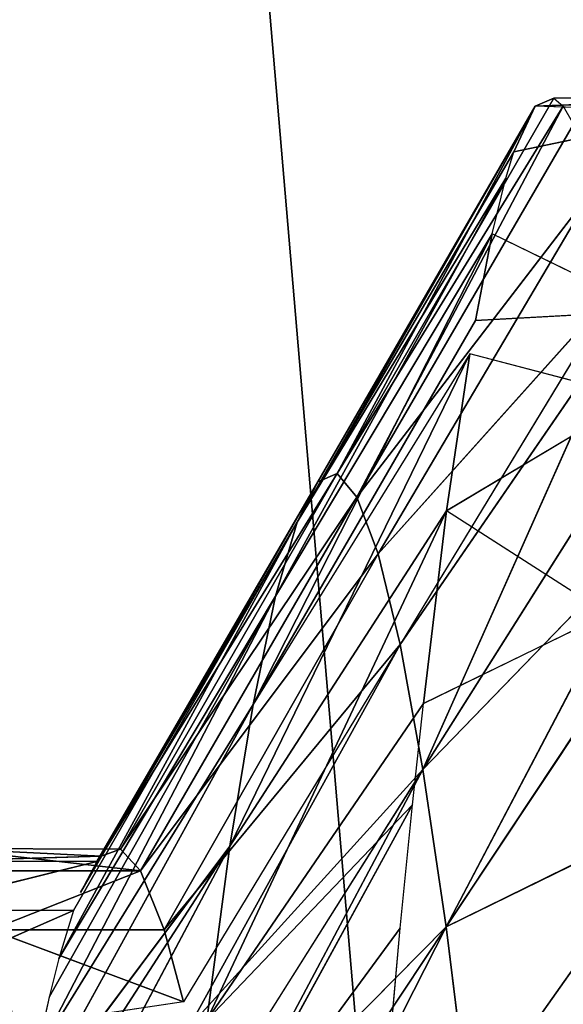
# Model space of a CAD drawing. Extents: x 143 to 263, y -61 to 82.
# Tile 573 of 656: x 247.626 to 247.9, y 73.725 to 74.222. Entities that reach past the tile are written whole.
import ezdxf

# ---------------------------------------------------------------- set-up
doc = ezdxf.new("R2010")
doc.units = 0
doc.header["$LTSCALE"] = 25.4
doc.layers.get('0').update_dxf_attribs({"color": 13, "linetype": 'CONTINUOUS'})

# ---------------------------------------------------------------- blocks, each defined once
blk = doc.blocks.new('ICE-BALL-8126_STL')
at = {"color": 41}
for p, q in [((8.05095, 44.12009, 94.99371), (8.05051, 44.03174, 94.97762)), ((8.05095, 44.12009, 94.99371), (8.05455, 44.02238, 94.79984)), ((8.05751, 44.10782, 94.76192), (8.05455, 44.02238, 94.79984)), ((8.05751, 44.10782, 94.76192), (8.0776, 44.01164, 94.60598)), ((8.46856, 43.97747, 95.80139), (8.40904, 44.09857, 96.06045)), ((8.46856, 43.97747, 95.80139), (8.40904, 44.09857, 96.06045)), ((8.5636, 43.98919, 95.9509), (8.40904, 44.09857, 96.06045)), ((8.5636, 43.98919, 95.9509), (8.40904, 44.09857, 96.06045)), ((8.30377, 44.08684, 95.89484), (8.46856, 43.97747, 95.80139)), ((8.30377, 44.08684, 95.89484), (8.46856, 43.97747, 95.80139)), ((8.15779, 44.08055, 94.29356), (8.11901, 44.0007, 94.41875)), ((8.15779, 44.08055, 94.29356), (8.16259, 43.9922, 94.2799)), ((8.26862, 44.08243, 95.83003), (8.46856, 43.97747, 95.80139)), ((8.26862, 44.08243, 95.83003), (8.46856, 43.97747, 95.80139)), ((8.26862, 44.08243, 95.83003), (8.38906, 43.96575, 95.64315)), ((8.26862, 44.08243, 95.83003), (8.38906, 43.96575, 95.64315)), ((8.21572, 44.07512, 95.71957), (8.38906, 43.96575, 95.64315)), ((8.21572, 44.07512, 95.71957), (8.38906, 43.96575, 95.64315)), ((8.20153, 44.07333, 94.17924), (8.17948, 43.98933, 94.23418)), ((8.20153, 44.07333, 94.17924), (8.25871, 43.97768, 94.05518)), ((8.16259, 44.06661, 95.58593), (8.38906, 43.96575, 95.64315)), ((8.16259, 44.06661, 95.58593), (8.38906, 43.96575, 95.64315)), ((8.16259, 44.06661, 95.58593), (8.32616, 43.95422, 95.47864)), ((8.14605, 44.0636, 95.53736), (8.32616, 43.95422, 95.47864)), ((8.14605, 44.0636, 95.53736), (8.2804, 43.94305, 95.31044)), ((8.14605, 44.0636, 95.53736), (8.2804, 43.94305, 95.31044)), ((8.31068, 44.05864, 93.9589), (8.25871, 43.97768, 94.05518)), ((8.31068, 44.05864, 93.9589), (8.35578, 43.96594, 93.88455)), ((8.2518, 43.93239, 95.14116), (8.09536, 44.05243, 95.35107)), ((8.2518, 43.93239, 95.14116), (8.09536, 44.05243, 95.35107)), ((8.2804, 43.94305, 95.31044), (8.09536, 44.05243, 95.35107)), ((8.2804, 43.94305, 95.31044), (8.09536, 44.05243, 95.35107)), ((8.05455, 44.03644, 95.06599), (8.06369, 44.04177, 95.16357)), ((8.06369, 44.04177, 95.16357), (8.2518, 43.93239, 95.14116)), ((8.06369, 44.04177, 95.16357), (8.2518, 43.93239, 95.14116)), ((8.05051, 44.03174, 94.97762), (8.05455, 44.03644, 95.06599)), ((8.05455, 44.03644, 95.06599), (8.2518, 43.93239, 95.14116)), ((8.05455, 44.03644, 95.06599), (8.2518, 43.93239, 95.14116)), ((8.05455, 44.03644, 95.06599), (8.23991, 43.92236, 94.97327)), ((8.05455, 44.03644, 95.06599), (8.23991, 43.92236, 94.97327)), ((8.05455, 44.02238, 94.79984), (8.05051, 44.03174, 94.97762)), ((8.05455, 44.02238, 94.79984), (8.05051, 44.03174, 94.97762)), ((8.23991, 43.92236, 94.97327), (8.05051, 44.03174, 94.97762)), ((8.23991, 43.92236, 94.97327), (8.05051, 44.03174, 94.97762)), ((8.0776, 44.01164, 94.60598), (8.05455, 44.02238, 94.79984)), ((8.24398, 43.91264, 94.80664), (8.05455, 44.02238, 94.79984)), ((8.23991, 43.92236, 94.97327), (8.05455, 44.02238, 94.79984)), ((8.0776, 44.01164, 94.60598), (8.05455, 44.02238, 94.79984)), ((8.26436, 43.90227, 94.63774), (8.05455, 44.02238, 94.79984)), ((8.26436, 43.90227, 94.63774), (8.05455, 44.02238, 94.79984)), ((8.24398, 43.91264, 94.80664), (8.05455, 44.02238, 94.79984)), ((8.23991, 43.92236, 94.97327), (8.05455, 44.02238, 94.79984)), ((8.0776, 44.01164, 94.60598), (8.26436, 43.90227, 94.63774)), ((8.09079, 44.00763, 94.53618), (8.0776, 44.01164, 94.60598)), ((8.0776, 44.01164, 94.60598), (8.26436, 43.90227, 94.63774)), ((8.09079, 44.00763, 94.53618), (8.26436, 43.90227, 94.63774)), ((8.09079, 44.00763, 94.53618), (8.26436, 43.90227, 94.63774)), ((8.09079, 44.00763, 94.53618), (8.30175, 43.89133, 94.4687)), ((8.11901, 44.0007, 94.41875), (8.09079, 44.00763, 94.53618)), ((8.09079, 44.00763, 94.53618), (8.30175, 43.89133, 94.4687)), ((8.16259, 43.9922, 94.2799), (8.11901, 44.0007, 94.41875)), ((8.11901, 44.0007, 94.41875), (8.30175, 43.89133, 94.4687)), ((8.11901, 44.0007, 94.41875), (8.30175, 43.89133, 94.4687)), ((8.16259, 43.9922, 94.2799), (8.11901, 44.0007, 94.41875)), ((8.16259, 43.9922, 94.2799), (8.35635, 43.87996, 94.30206)), ((8.25871, 43.97768, 94.05518), (8.17948, 43.98933, 94.23418)), ((8.17948, 43.98933, 94.23418), (8.35635, 43.87996, 94.30206)), ((8.17948, 43.98933, 94.23418), (8.42788, 43.86831, 94.14045)), ((8.25871, 43.97768, 94.05518), (8.17948, 43.98933, 94.23418)), ((8.17948, 43.98933, 94.23418), (8.42788, 43.86831, 94.14045)), ((8.5636, 43.98919, 95.9509), (8.46856, 43.97747, 95.80139)), ((8.5636, 43.98919, 95.9509), (8.46856, 43.97747, 95.80139)), ((8.35578, 43.96594, 93.88455), (8.25871, 43.97768, 94.05518)), ((8.35578, 43.96594, 93.88455), (8.25871, 43.97768, 94.05518)), ((8.51552, 43.85657, 93.9864), (8.25871, 43.97768, 94.05518)), ((8.51552, 43.85657, 93.9864), (8.25871, 43.97768, 94.05518)), ((8.42788, 43.86831, 94.14045), (8.25871, 43.97768, 94.05518)), ((8.42788, 43.86831, 94.14045), (8.25871, 43.97768, 94.05518)), ((8.38906, 43.96575, 95.64315), (8.46856, 43.97747, 95.80139)), ((8.38906, 43.96575, 95.64315), (8.46856, 43.97747, 95.80139)), ((8.46856, 43.97747, 95.80139), (8.58667, 43.86065, 95.61913)), ((8.63335, 43.86809, 95.70794), (8.46856, 43.97747, 95.80139)), ((8.63335, 43.86809, 95.70794), (8.46856, 43.97747, 95.80139)), ((8.67247, 43.87374, 95.77319), (8.46856, 43.97747, 95.80139)), ((8.67247, 43.87374, 95.77319), (8.46856, 43.97747, 95.80139)), ((8.46856, 43.97747, 95.80139), (8.58667, 43.86065, 95.61913)), ((8.38906, 43.96575, 95.64315), (8.32616, 43.95422, 95.47864)), ((8.38906, 43.96575, 95.64315), (8.32616, 43.95422, 95.47864)), ((8.35578, 43.96594, 93.88455), (8.51552, 43.85657, 93.9864)), ((8.40691, 43.96046, 93.80838), (8.35578, 43.96594, 93.88455)), ((8.35578, 43.96594, 93.88455), (8.51552, 43.85657, 93.9864)), ((8.56241, 43.85637, 95.56673), (8.38906, 43.96575, 95.64315)), ((8.38906, 43.96575, 95.64315), (8.51891, 43.84771, 95.45708)), ((8.38906, 43.96575, 95.64315), (8.51891, 43.84771, 95.45708)), ((8.38906, 43.96575, 95.64315), (8.58667, 43.86065, 95.61913)), ((8.40691, 43.96046, 93.80838), (8.51552, 43.85657, 93.9864)), ((8.40691, 43.96046, 93.80838), (8.51552, 43.85657, 93.9864)), ((8.40691, 43.96046, 93.80838), (8.61797, 43.8449, 93.84225)), ((8.46925, 43.95427, 93.72489), (8.40691, 43.96046, 93.80838)), ((8.40691, 43.96046, 93.80838), (8.61797, 43.8449, 93.84225)), ((8.32616, 43.95422, 95.47864), (8.2804, 43.94305, 95.31044)), ((8.32616, 43.95422, 95.47864), (8.2804, 43.94305, 95.31044)), ((8.32616, 43.95422, 95.47864), (8.51891, 43.84771, 95.45708)), ((8.32616, 43.95422, 95.47864), (8.50627, 43.84485, 95.41991)), ((8.32616, 43.95422, 95.47864), (8.47006, 43.83517, 95.29023)), ((8.32616, 43.95422, 95.47864), (8.47006, 43.83517, 95.29023)), ((8.57487, 43.94474, 93.60193), (8.46925, 43.95427, 93.72489)), ((8.61797, 43.8449, 93.84225), (8.46925, 43.95427, 93.72489)), ((8.61797, 43.8449, 93.84225), (8.46925, 43.95427, 93.72489)), ((8.2804, 43.94305, 95.31044), (8.2518, 43.93239, 95.14116)), ((8.2804, 43.94305, 95.31044), (8.2518, 43.93239, 95.14116)), ((8.2804, 43.94305, 95.31044), (8.47006, 43.83517, 95.29023)), ((8.2804, 43.94305, 95.31044), (8.47006, 43.83517, 95.29023)), ((8.2804, 43.94305, 95.31044), (8.44028, 43.82323, 95.12179)), ((8.2804, 43.94305, 95.31044), (8.44028, 43.82323, 95.12179)), ((8.23991, 43.92236, 94.97327), (8.2518, 43.93239, 95.14116)), ((8.23991, 43.92236, 94.97327), (8.2518, 43.93239, 95.14116)), ((8.2518, 43.93239, 95.14116), (8.44028, 43.82323, 95.12179)), ((8.2518, 43.93239, 95.14116), (8.44028, 43.82323, 95.12179)), ((8.2518, 43.93239, 95.14116), (8.4293, 43.81299, 94.96893)), ((8.2518, 43.93239, 95.14116), (8.4293, 43.81299, 94.96893)), ((8.43293, 43.80326, 94.82023), (8.23991, 43.92236, 94.97327)), ((8.43293, 43.80326, 94.82023), (8.23991, 43.92236, 94.97327)), ((8.4293, 43.81299, 94.96893), (8.23991, 43.92236, 94.97327)), ((8.4293, 43.81299, 94.96893), (8.23991, 43.92236, 94.97327)), ((8.24398, 43.91264, 94.80664), (8.43293, 43.80326, 94.82023)), ((8.24398, 43.91264, 94.80664), (8.26436, 43.90227, 94.63774)), ((8.45113, 43.79289, 94.6695), (8.24398, 43.91264, 94.80664)), ((8.45113, 43.79289, 94.6695), (8.24398, 43.91264, 94.80664)), ((8.43552, 43.80113, 94.78866), (8.24398, 43.91264, 94.80664)), ((8.24398, 43.91264, 94.80664), (8.26436, 43.90227, 94.63774)), ((8.26436, 43.90227, 94.63774), (8.48449, 43.78195, 94.51865)), ((8.4603, 43.78939, 94.62032), (8.26436, 43.90227, 94.63774)), ((8.45113, 43.79289, 94.6695), (8.26436, 43.90227, 94.63774)), ((8.30175, 43.89133, 94.4687), (8.26436, 43.90227, 94.63774)), ((8.30175, 43.89133, 94.4687), (8.26436, 43.90227, 94.63774)), ((8.26436, 43.90227, 94.63774), (8.48449, 43.78195, 94.51865)), ((8.50406, 43.77699, 94.45273), (8.30175, 43.89133, 94.4687)), ((8.30175, 43.89133, 94.4687), (8.53321, 43.77058, 94.36995)), ((8.30175, 43.89133, 94.4687), (8.53321, 43.77058, 94.36995)), ((8.30175, 43.89133, 94.4687), (8.35635, 43.87996, 94.30206)), ((8.30175, 43.89133, 94.4687), (8.48449, 43.78195, 94.51865)), ((8.30175, 43.89133, 94.4687), (8.48449, 43.78195, 94.51865)), ((8.50406, 43.77699, 94.45273), (8.30175, 43.89133, 94.4687)), ((8.30175, 43.89133, 94.4687), (8.35635, 43.87996, 94.30206)), ((8.35635, 43.87996, 94.30206), (8.53321, 43.77058, 94.36995)), ((8.35635, 43.87996, 94.30206), (8.53321, 43.77058, 94.36995)), ((8.35635, 43.87996, 94.30206), (8.56686, 43.76413, 94.28909)), ((8.35635, 43.87996, 94.30206), (8.56686, 43.76413, 94.28909)), ((8.35635, 43.87996, 94.30206), (8.42788, 43.86831, 94.14045)), ((8.35635, 43.87996, 94.30206), (8.42788, 43.86831, 94.14045)), ((8.42788, 43.86831, 94.14045), (8.56686, 43.76413, 94.28909)), ((8.42788, 43.86831, 94.14045), (8.51552, 43.85657, 93.9864)), ((8.64799, 43.75106, 94.13261), (8.42788, 43.86831, 94.14045)), ((8.64799, 43.75106, 94.13261), (8.42788, 43.86831, 94.14045)), ((8.59704, 43.75893, 94.22572), (8.42788, 43.86831, 94.14045)), ((8.59704, 43.75893, 94.22572), (8.42788, 43.86831, 94.14045)), ((8.42788, 43.86831, 94.14045), (8.56686, 43.76413, 94.28909)), ((8.42788, 43.86831, 94.14045), (8.51552, 43.85657, 93.9864)), ((8.50627, 43.84485, 95.41991), (8.47006, 43.74767, 95.29023)), ((8.50627, 43.84485, 95.41991), (8.47006, 43.83517, 95.29023)), ((8.50627, 43.84485, 95.41991), (8.47006, 43.74767, 95.29023)), ((8.50627, 43.84485, 95.41991), (8.47006, 43.83517, 95.29023)), ((8.50627, 43.84485, 95.41991), (8.51891, 43.76021, 95.45708)), ((8.47006, 43.83517, 95.29023), (8.44028, 43.82323, 95.12179)), ((8.47006, 43.83517, 95.29023), (8.44028, 43.82323, 95.12179)), ((8.47006, 43.83517, 95.29023), (8.47006, 43.74767, 95.29023)), ((8.47006, 43.83517, 95.29023), (8.47006, 43.74767, 95.29023)), ((8.44028, 43.82323, 95.12179), (8.42904, 43.72457, 94.95483)), ((8.44028, 43.82323, 95.12179), (8.42904, 43.72457, 94.95483)), ((8.44028, 43.82323, 95.12179), (8.4293, 43.81299, 94.96893)), ((8.44028, 43.82323, 95.12179), (8.4293, 43.81299, 94.96893)), ((8.44028, 43.82323, 95.12179), (8.44028, 43.73573, 95.12179)), ((8.44028, 43.82323, 95.12179), (8.44028, 43.73573, 95.12179)), ((8.4293, 43.81299, 94.96893), (8.42904, 43.72457, 94.95483)), ((8.4293, 43.81299, 94.96893), (8.42904, 43.72457, 94.95483)), ((8.4293, 43.81299, 94.96893), (8.43293, 43.80326, 94.82023)), ((8.4293, 43.81299, 94.96893), (8.43293, 43.80326, 94.82023)), ((8.43293, 43.80326, 94.82023), (8.42904, 43.72457, 94.95483)), ((8.43293, 43.80326, 94.82023), (8.42904, 43.72457, 94.95483)), ((8.43293, 43.80326, 94.82023), (8.43552, 43.71363, 94.78866)), ((8.43552, 43.80113, 94.78866), (8.43552, 43.71363, 94.78866)), ((8.43552, 43.80113, 94.78866), (8.4603, 43.70189, 94.62032)), ((8.43552, 43.80113, 94.78866), (8.45113, 43.79289, 94.6695)), ((8.4603, 43.78939, 94.62032), (8.50406, 43.68949, 94.45273)), ((8.4603, 43.78939, 94.62032), (8.4603, 43.70189, 94.62032)), ((8.4603, 43.78939, 94.62032), (8.48449, 43.78195, 94.51865)), ((8.48449, 43.78195, 94.51865), (8.50406, 43.77699, 94.45273)), ((8.50406, 43.77699, 94.45273), (8.53321, 43.77058, 94.36995))]:
    blk.add_line(p, q, dxfattribs=at)
mesh = blk.add_polyface(dxfattribs=at)
corners = [(21.2, 45.01358, 80.03829), (0, 43.20555, 75.32821), (21.2, 43.20555, 75.32821), (0, 45.01358, 80.03829)]
mesh.append_faces([[corners[k] for k in face] for face in [(0, 1, 2), (1, 0, 3)]], dxfattribs={"vtx0": -1, "color": 41})
mesh = blk.add_polyface(dxfattribs=at)
corners = [(21.2, 43.20555, 114.53761), (0, 45.01358, 109.82753), (21.2, 45.01358, 109.82753), (0, 43.20555, 114.53761)]
mesh.append_faces([[corners[k] for k in face] for face in [(0, 1, 2), (1, 0, 3)]], dxfattribs={"vtx0": -1, "color": 41})
mesh = blk.add_polyface(dxfattribs=at)
corners = [(0, 42.68692, 119.56032), (23, 44.9885, 114.9556), (0, 44.9885, 114.9556), (23, 42.68692, 119.56032)]
mesh.append_faces([[corners[k] for k in face] for face in [(0, 1, 2), (1, 0, 3)]], dxfattribs={"vtx0": -1, "color": 41})
mesh = blk.add_polyface(dxfattribs=at)
corners = [(0, 44.9885, 74.91022), (23, 42.68692, 70.3055), (0, 42.68692, 70.3055), (23, 44.9885, 74.91022)]
mesh.append_faces([[corners[k] for k in face] for face in [(0, 1, 2), (1, 0, 3)]], dxfattribs={"vtx0": -1, "color": 41})
mesh = blk.add_polyface(dxfattribs=at)
corners = [(8.05095, 44.12009, 94.99371), (8.05051, 44.03174, 94.97762), (8.05455, 44.02238, 94.79984)]
mesh.append_faces([[corners[k] for k in face] for face in [(0, 1, 2)]], dxfattribs={"color": 41})
mesh = blk.add_polyface(dxfattribs=at)
corners = [(8.52981, 44.11013, 96.21394), (8.5636, 43.98919, 95.9509), (8.40904, 44.09857, 96.06045)]
mesh.append_faces([[corners[k] for k in face] for face in [(0, 1, 2)]], dxfattribs={"color": 41})
mesh = blk.add_polyface(dxfattribs=at)
corners = [(8.05751, 44.10782, 94.76192), (8.05455, 44.02238, 94.79984), (8.0776, 44.01164, 94.60598)]
mesh.append_faces([[corners[k] for k in face] for face in [(0, 1, 2)]], dxfattribs={"color": 41})
mesh = blk.add_polyface(dxfattribs=at)
corners = [(8.40904, 44.09857, 96.06045), (8.46856, 43.97747, 95.80139), (8.30377, 44.08684, 95.89484)]
mesh.append_faces([[corners[k] for k in face] for face in [(0, 1, 2)]], dxfattribs={"color": 41})
mesh = blk.add_polyface(dxfattribs=at)
corners = [(8.40904, 44.09857, 96.06045), (8.5636, 43.98919, 95.9509), (8.46856, 43.97747, 95.80139)]
mesh.append_faces([[corners[k] for k in face] for face in [(0, 1, 2)]], dxfattribs={"color": 41})
mesh = blk.add_polyface(dxfattribs=at)
corners = [(8.30377, 44.08684, 95.89484), (8.46856, 43.97747, 95.80139), (8.26862, 44.08243, 95.83003)]
mesh.append_faces([[corners[k] for k in face] for face in [(0, 1, 2)]], dxfattribs={"color": 41})
mesh = blk.add_polyface(dxfattribs=at)
corners = [(8.15779, 44.08055, 94.29356), (8.11901, 44.0007, 94.41875), (8.16259, 43.9922, 94.2799)]
mesh.append_faces([[corners[k] for k in face] for face in [(0, 1, 2)]], dxfattribs={"color": 41})
mesh = blk.add_polyface(dxfattribs=at)
corners = [(8.26862, 44.08243, 95.83003), (8.38906, 43.96575, 95.64315), (8.21572, 44.07512, 95.71957)]
mesh.append_faces([[corners[k] for k in face] for face in [(0, 1, 2)]], dxfattribs={"color": 41})
mesh = blk.add_polyface(dxfattribs=at)
corners = [(8.26862, 44.08243, 95.83003), (8.46856, 43.97747, 95.80139), (8.38906, 43.96575, 95.64315)]
mesh.append_faces([[corners[k] for k in face] for face in [(0, 1, 2)]], dxfattribs={"color": 41})
mesh = blk.add_polyface(dxfattribs=at)
corners = [(8.21572, 44.07512, 95.71957), (8.38906, 43.96575, 95.64315), (8.16259, 44.06661, 95.58593)]
mesh.append_faces([[corners[k] for k in face] for face in [(0, 1, 2)]], dxfattribs={"color": 41})
mesh = blk.add_polyface(dxfattribs=at)
corners = [(8.20153, 44.07333, 94.17924), (8.17948, 43.98933, 94.23418), (8.25871, 43.97768, 94.05518)]
mesh.append_faces([[corners[k] for k in face] for face in [(0, 1, 2)]], dxfattribs={"color": 41})
mesh = blk.add_polyface(dxfattribs=at)
corners = [(8.38906, 43.96575, 95.64315), (8.32616, 43.95422, 95.47864), (8.16259, 44.06661, 95.58593)]
mesh.append_faces([[corners[k] for k in face] for face in [(0, 1, 2)]], dxfattribs={"color": 41})
mesh = blk.add_polyface(dxfattribs=at)
corners = [(8.14605, 44.0636, 95.53736), (8.2804, 43.94305, 95.31044), (8.09536, 44.05243, 95.35107)]
mesh.append_faces([[corners[k] for k in face] for face in [(0, 1, 2)]], dxfattribs={"color": 41})
mesh = blk.add_polyface(dxfattribs=at)
corners = [(8.14605, 44.0636, 95.53736), (8.32616, 43.95422, 95.47864), (8.2804, 43.94305, 95.31044)]
mesh.append_faces([[corners[k] for k in face] for face in [(0, 1, 2)]], dxfattribs={"color": 41})
mesh = blk.add_polyface(dxfattribs=at)
corners = [(8.31068, 44.05864, 93.9589), (8.25871, 43.97768, 94.05518), (8.35578, 43.96594, 93.88455)]
mesh.append_faces([[corners[k] for k in face] for face in [(0, 1, 2)]], dxfattribs={"color": 41})
mesh = blk.add_polyface(dxfattribs=at)
corners = [(8.09536, 44.05243, 95.35107), (8.2518, 43.93239, 95.14116), (8.06369, 44.04177, 95.16357)]
mesh.append_faces([[corners[k] for k in face] for face in [(0, 1, 2)]], dxfattribs={"color": 41})
mesh = blk.add_polyface(dxfattribs=at)
corners = [(8.09536, 44.05243, 95.35107), (8.2804, 43.94305, 95.31044), (8.2518, 43.93239, 95.14116)]
mesh.append_faces([[corners[k] for k in face] for face in [(0, 1, 2)]], dxfattribs={"color": 41})
mesh = blk.add_polyface(dxfattribs=at)
corners = [(8.06369, 44.04177, 95.16357), (8.2518, 43.93239, 95.14116), (8.05455, 44.03644, 95.06599)]
mesh.append_faces([[corners[k] for k in face] for face in [(0, 1, 2)]], dxfattribs={"color": 41})
mesh = blk.add_polyface(dxfattribs=at)
corners = [(8.05455, 44.03644, 95.06599), (8.23991, 43.92236, 94.97327), (8.05051, 44.03174, 94.97762)]
mesh.append_faces([[corners[k] for k in face] for face in [(0, 1, 2)]], dxfattribs={"color": 41})
mesh = blk.add_polyface(dxfattribs=at)
corners = [(8.2518, 43.93239, 95.14116), (8.23991, 43.92236, 94.97327), (8.05455, 44.03644, 95.06599)]
mesh.append_faces([[corners[k] for k in face] for face in [(0, 1, 2)]], dxfattribs={"color": 41})
mesh = blk.add_polyface(dxfattribs=at)
corners = [(8.05051, 44.03174, 94.97762), (8.23991, 43.92236, 94.97327), (8.05455, 44.02238, 94.79984)]
mesh.append_faces([[corners[k] for k in face] for face in [(0, 1, 2)]], dxfattribs={"color": 41})
mesh = blk.add_polyface(dxfattribs=at)
corners = [(8.23991, 43.92236, 94.97327), (8.24398, 43.91264, 94.80664), (8.05455, 44.02238, 94.79984), (8.43293, 43.80326, 94.82023)]
mesh.append_faces([[corners[k] for k in face] for face in [(0, 1, 2), (1, 0, 3)]], dxfattribs={"vtx0": -1, "color": 41})
mesh = blk.add_polyface(dxfattribs=at)
corners = [(8.05455, 44.02238, 94.79984), (8.26436, 43.90227, 94.63774), (8.0776, 44.01164, 94.60598)]
mesh.append_faces([[corners[k] for k in face] for face in [(0, 1, 2)]], dxfattribs={"color": 41})
mesh = blk.add_polyface(dxfattribs=at)
corners = [(8.24398, 43.91264, 94.80664), (8.26436, 43.90227, 94.63774), (8.05455, 44.02238, 94.79984)]
mesh.append_faces([[corners[k] for k in face] for face in [(0, 1, 2)]], dxfattribs={"color": 41})
mesh = blk.add_polyface(dxfattribs=at)
corners = [(8.26436, 43.90227, 94.63774), (8.09079, 44.00763, 94.53618), (8.0776, 44.01164, 94.60598)]
mesh.append_faces([[corners[k] for k in face] for face in [(0, 1, 2)]], dxfattribs={"color": 41})
mesh = blk.add_polyface(dxfattribs=at)
corners = [(8.26436, 43.90227, 94.63774), (8.30175, 43.89133, 94.4687), (8.09079, 44.00763, 94.53618)]
mesh.append_faces([[corners[k] for k in face] for face in [(0, 1, 2)]], dxfattribs={"color": 41})
mesh = blk.add_polyface(dxfattribs=at)
corners = [(8.09079, 44.00763, 94.53618), (8.30175, 43.89133, 94.4687), (8.11901, 44.0007, 94.41875)]
mesh.append_faces([[corners[k] for k in face] for face in [(0, 1, 2)]], dxfattribs={"color": 41})
mesh = blk.add_polyface(dxfattribs=at)
corners = [(8.11901, 44.0007, 94.41875), (8.35635, 43.87996, 94.30206), (8.16259, 43.9922, 94.2799), (8.30175, 43.89133, 94.4687)]
mesh.append_faces([[corners[k] for k in face] for face in [(0, 1, 2), (1, 0, 3)]], dxfattribs={"vtx0": -1, "color": 41})
mesh = blk.add_polyface(dxfattribs=at)
corners = [(8.35635, 43.87996, 94.30206), (8.42788, 43.86831, 94.14045), (8.17948, 43.98933, 94.23418)]
mesh.append_faces([[corners[k] for k in face] for face in [(0, 1, 2)]], dxfattribs={"color": 41})
mesh = blk.add_polyface(dxfattribs=at)
corners = [(8.17948, 43.98933, 94.23418), (8.42788, 43.86831, 94.14045), (8.25871, 43.97768, 94.05518)]
mesh.append_faces([[corners[k] for k in face] for face in [(0, 1, 2)]], dxfattribs={"color": 41})
mesh = blk.add_polyface(dxfattribs=at)
corners = [(8.5636, 43.98919, 95.9509), (8.67247, 43.87374, 95.77319), (8.46856, 43.97747, 95.80139)]
mesh.append_faces([[corners[k] for k in face] for face in [(0, 1, 2)]], dxfattribs={"color": 41})
mesh = blk.add_polyface(dxfattribs=at)
corners = [(8.25871, 43.97768, 94.05518), (8.51552, 43.85657, 93.9864), (8.35578, 43.96594, 93.88455)]
mesh.append_faces([[corners[k] for k in face] for face in [(0, 1, 2)]], dxfattribs={"color": 41})
mesh = blk.add_polyface(dxfattribs=at)
corners = [(8.42788, 43.86831, 94.14045), (8.51552, 43.85657, 93.9864), (8.25871, 43.97768, 94.05518)]
mesh.append_faces([[corners[k] for k in face] for face in [(0, 1, 2)]], dxfattribs={"color": 41})
mesh = blk.add_polyface(dxfattribs=at)
corners = [(8.46856, 43.97747, 95.80139), (8.58667, 43.86065, 95.61913), (8.38906, 43.96575, 95.64315)]
mesh.append_faces([[corners[k] for k in face] for face in [(0, 1, 2)]], dxfattribs={"color": 41})
mesh = blk.add_polyface(dxfattribs=at)
corners = [(8.46856, 43.97747, 95.80139), (8.63335, 43.86809, 95.70794), (8.58667, 43.86065, 95.61913)]
mesh.append_faces([[corners[k] for k in face] for face in [(0, 1, 2)]], dxfattribs={"color": 41})
mesh = blk.add_polyface(dxfattribs=at)
corners = [(8.46856, 43.97747, 95.80139), (8.67247, 43.87374, 95.77319), (8.63335, 43.86809, 95.70794)]
mesh.append_faces([[corners[k] for k in face] for face in [(0, 1, 2)]], dxfattribs={"color": 41})
mesh = blk.add_polyface(dxfattribs=at)
corners = [(8.38906, 43.96575, 95.64315), (8.51891, 43.84771, 95.45708), (8.32616, 43.95422, 95.47864)]
mesh.append_faces([[corners[k] for k in face] for face in [(0, 1, 2)]], dxfattribs={"color": 41})
mesh = blk.add_polyface(dxfattribs=at)
corners = [(8.51552, 43.85657, 93.9864), (8.40691, 43.96046, 93.80838), (8.35578, 43.96594, 93.88455)]
mesh.append_faces([[corners[k] for k in face] for face in [(0, 1, 2)]], dxfattribs={"color": 41})
mesh = blk.add_polyface(dxfattribs=at)
corners = [(8.38906, 43.96575, 95.64315), (8.56241, 43.85637, 95.56673), (8.51891, 43.84771, 95.45708)]
mesh.append_faces([[corners[k] for k in face] for face in [(0, 1, 2)]], dxfattribs={"color": 41})
mesh = blk.add_polyface(dxfattribs=at)
corners = [(8.51552, 43.85657, 93.9864), (8.61797, 43.8449, 93.84225), (8.40691, 43.96046, 93.80838)]
mesh.append_faces([[corners[k] for k in face] for face in [(0, 1, 2)]], dxfattribs={"color": 41})
mesh = blk.add_polyface(dxfattribs=at)
corners = [(8.61797, 43.8449, 93.84225), (8.46925, 43.95427, 93.72489), (8.40691, 43.96046, 93.80838)]
mesh.append_faces([[corners[k] for k in face] for face in [(0, 1, 2)]], dxfattribs={"color": 41})
mesh = blk.add_polyface(dxfattribs=at)
corners = [(8.32616, 43.95422, 95.47864), (8.47006, 43.83517, 95.29023), (8.2804, 43.94305, 95.31044)]
mesh.append_faces([[corners[k] for k in face] for face in [(0, 1, 2)]], dxfattribs={"color": 41})
mesh = blk.add_polyface(dxfattribs=at)
corners = [(8.32616, 43.95422, 95.47864), (8.50627, 43.84485, 95.41991), (8.47006, 43.83517, 95.29023)]
mesh.append_faces([[corners[k] for k in face] for face in [(0, 1, 2)]], dxfattribs={"color": 41})
mesh = blk.add_polyface(dxfattribs=at)
corners = [(8.61797, 43.8449, 93.84225), (8.57487, 43.94474, 93.60193), (8.46925, 43.95427, 93.72489)]
mesh.append_faces([[corners[k] for k in face] for face in [(0, 1, 2)]], dxfattribs={"color": 41})
mesh = blk.add_polyface(dxfattribs=at)
corners = [(8.2804, 43.94305, 95.31044), (8.44028, 43.82323, 95.12179), (8.2518, 43.93239, 95.14116)]
mesh.append_faces([[corners[k] for k in face] for face in [(0, 1, 2)]], dxfattribs={"color": 41})
mesh = blk.add_polyface(dxfattribs=at)
corners = [(8.2804, 43.94305, 95.31044), (8.47006, 43.83517, 95.29023), (8.44028, 43.82323, 95.12179)]
mesh.append_faces([[corners[k] for k in face] for face in [(0, 1, 2)]], dxfattribs={"color": 41})
mesh = blk.add_polyface(dxfattribs=at)
corners = [(8.2518, 43.93239, 95.14116), (8.4293, 43.81299, 94.96893), (8.23991, 43.92236, 94.97327)]
mesh.append_faces([[corners[k] for k in face] for face in [(0, 1, 2)]], dxfattribs={"color": 41})
mesh = blk.add_polyface(dxfattribs=at)
corners = [(8.2518, 43.93239, 95.14116), (8.44028, 43.82323, 95.12179), (8.4293, 43.81299, 94.96893)]
mesh.append_faces([[corners[k] for k in face] for face in [(0, 1, 2)]], dxfattribs={"color": 41})
mesh = blk.add_polyface(dxfattribs=at)
corners = [(8.23991, 43.92236, 94.97327), (8.4293, 43.81299, 94.96893), (8.43293, 43.80326, 94.82023)]
mesh.append_faces([[corners[k] for k in face] for face in [(0, 1, 2)]], dxfattribs={"color": 41})
mesh = blk.add_polyface(dxfattribs=at)
corners = [(8.24398, 43.91264, 94.80664), (8.45113, 43.79289, 94.6695), (8.26436, 43.90227, 94.63774)]
mesh.append_faces([[corners[k] for k in face] for face in [(0, 1, 2)]], dxfattribs={"color": 41})
mesh = blk.add_polyface(dxfattribs=at)
corners = [(8.24398, 43.91264, 94.80664), (8.43552, 43.80113, 94.78866), (8.45113, 43.79289, 94.6695)]
mesh.append_faces([[corners[k] for k in face] for face in [(0, 1, 2)]], dxfattribs={"color": 41})
mesh = blk.add_polyface(dxfattribs=at)
corners = [(8.26436, 43.90227, 94.63774), (8.4603, 43.78939, 94.62032), (8.48449, 43.78195, 94.51865)]
mesh.append_faces([[corners[k] for k in face] for face in [(0, 1, 2)]], dxfattribs={"color": 41})
mesh = blk.add_polyface(dxfattribs=at)
corners = [(8.26436, 43.90227, 94.63774), (8.48449, 43.78195, 94.51865), (8.30175, 43.89133, 94.4687)]
mesh.append_faces([[corners[k] for k in face] for face in [(0, 1, 2)]], dxfattribs={"color": 41})
mesh = blk.add_polyface(dxfattribs=at)
corners = [(8.30175, 43.89133, 94.4687), (8.50406, 43.77699, 94.45273), (8.53321, 43.77058, 94.36995)]
mesh.append_faces([[corners[k] for k in face] for face in [(0, 1, 2)]], dxfattribs={"color": 41})
mesh = blk.add_polyface(dxfattribs=at)
corners = [(8.30175, 43.89133, 94.4687), (8.53321, 43.77058, 94.36995), (8.35635, 43.87996, 94.30206)]
mesh.append_faces([[corners[k] for k in face] for face in [(0, 1, 2)]], dxfattribs={"color": 41})
mesh = blk.add_polyface(dxfattribs=at)
corners = [(8.48449, 43.78195, 94.51865), (8.50406, 43.77699, 94.45273), (8.30175, 43.89133, 94.4687)]
mesh.append_faces([[corners[k] for k in face] for face in [(0, 1, 2)]], dxfattribs={"color": 41})
mesh = blk.add_polyface(dxfattribs=at)
corners = [(8.53321, 43.77058, 94.36995), (8.56686, 43.76413, 94.28909), (8.35635, 43.87996, 94.30206)]
mesh.append_faces([[corners[k] for k in face] for face in [(0, 1, 2)]], dxfattribs={"color": 41})
mesh = blk.add_polyface(dxfattribs=at)
corners = [(8.35635, 43.87996, 94.30206), (8.56686, 43.76413, 94.28909), (8.42788, 43.86831, 94.14045)]
mesh.append_faces([[corners[k] for k in face] for face in [(0, 1, 2)]], dxfattribs={"color": 41})
mesh = blk.add_polyface(dxfattribs=at)
corners = [(8.42788, 43.86831, 94.14045), (8.64799, 43.75106, 94.13261), (8.51552, 43.85657, 93.9864)]
mesh.append_faces([[corners[k] for k in face] for face in [(0, 1, 2)]], dxfattribs={"color": 41})
mesh = blk.add_polyface(dxfattribs=at)
corners = [(8.59704, 43.75893, 94.22572), (8.64799, 43.75106, 94.13261), (8.42788, 43.86831, 94.14045)]
mesh.append_faces([[corners[k] for k in face] for face in [(0, 1, 2)]], dxfattribs={"color": 41})
mesh = blk.add_polyface(dxfattribs=at)
corners = [(8.56686, 43.76413, 94.28909), (8.59704, 43.75893, 94.22572), (8.42788, 43.86831, 94.14045)]
mesh.append_faces([[corners[k] for k in face] for face in [(0, 1, 2)]], dxfattribs={"color": 41})
mesh = blk.add_polyface(dxfattribs=at)
corners = [(8.50627, 43.84485, 95.41991), (8.51891, 43.76021, 95.45708), (8.47006, 43.74767, 95.29023)]
mesh.append_faces([[corners[k] for k in face] for face in [(0, 1, 2)]], dxfattribs={"color": 41})
mesh = blk.add_polyface(dxfattribs=at)
corners = [(8.50627, 43.84485, 95.41991), (8.47006, 43.74767, 95.29023), (8.47006, 43.83517, 95.29023)]
mesh.append_faces([[corners[k] for k in face] for face in [(0, 1, 2)]], dxfattribs={"color": 41})
mesh = blk.add_polyface(dxfattribs=at)
corners = [(8.44028, 43.73573, 95.12179), (8.47006, 43.74767, 95.29023), (8.44028, 43.64823, 95.12179), (8.44028, 43.82323, 95.12179), (8.47006, 43.83517, 95.29023)]
mesh.append_faces([[corners[k] for k in face] for face in [(0, 1, 2), (1, 3, 4)]], dxfattribs={"vtx0": -1, "color": 41})
mesh.append_faces([[corners[k] for k in face] for face in [(1, 0, 3)]], dxfattribs={"vtx0": -1, "vtx2": -1, "color": 41})
mesh = blk.add_polyface(dxfattribs=at)
corners = [(8.42904, 43.72457, 94.95483), (8.44028, 43.73573, 95.12179), (8.42904, 43.63707, 94.95483), (8.44028, 43.82323, 95.12179)]
mesh.append_faces([[corners[k] for k in face] for face in [(0, 1, 2), (1, 0, 3)]], dxfattribs={"vtx0": -1, "color": 41})
mesh = blk.add_polyface(dxfattribs=at)
corners = [(8.44028, 43.82323, 95.12179), (8.42904, 43.72457, 94.95483), (8.4293, 43.81299, 94.96893)]
mesh.append_faces([[corners[k] for k in face] for face in [(0, 1, 2)]], dxfattribs={"color": 41})
mesh = blk.add_polyface(dxfattribs=at)
corners = [(8.4293, 43.81299, 94.96893), (8.42904, 43.72457, 94.95483), (8.43293, 43.80326, 94.82023)]
mesh.append_faces([[corners[k] for k in face] for face in [(0, 1, 2)]], dxfattribs={"color": 41})
mesh = blk.add_polyface(dxfattribs=at)
corners = [(8.43293, 43.80326, 94.82023), (8.42904, 43.72457, 94.95483), (8.43552, 43.71363, 94.78866)]
mesh.append_faces([[corners[k] for k in face] for face in [(0, 1, 2)]], dxfattribs={"color": 41})
mesh = blk.add_polyface(dxfattribs=at)
corners = [(8.43552, 43.80113, 94.78866), (8.43552, 43.71363, 94.78866), (8.4603, 43.70189, 94.62032)]
mesh.append_faces([[corners[k] for k in face] for face in [(0, 1, 2)]], dxfattribs={"color": 41})
mesh = blk.add_polyface(dxfattribs=at)
corners = [(8.50406, 43.68949, 94.45273), (8.4603, 43.70189, 94.62032), (8.50406, 43.60199, 94.45273), (8.4603, 43.78939, 94.62032)]
mesh.append_faces([[corners[k] for k in face] for face in [(0, 1, 2), (1, 0, 3)]], dxfattribs={"vtx0": -1, "color": 41})
mesh = blk.add_polyface(dxfattribs=at)
corners = [(8.53321, 43.77058, 94.36995), (8.50406, 43.68949, 94.45273), (8.56686, 43.67663, 94.28909)]
mesh.append_faces([[corners[k] for k in face] for face in [(0, 1, 2)]], dxfattribs={"color": 41})

msp = doc.modelspace()

# ---------------------------------------------------------------- block references
at = {"color": 0, "rotation": 270}
msp.add_blockref('ICE-BALL-8126_STL', (203.86356, 82.23263), dxfattribs=at)

doc.saveas('drawing.dxf')
